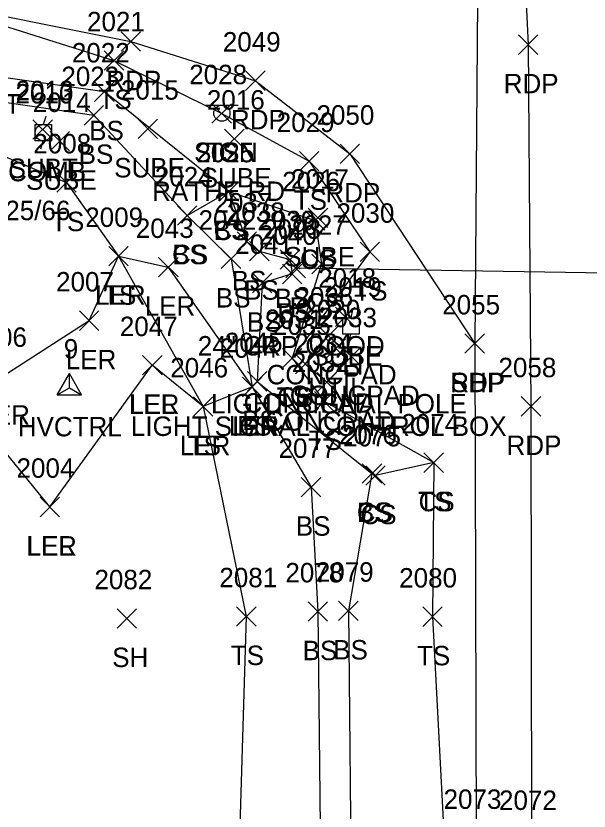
# Model space of a CAD drawing. Extents: x 1462089 to 1464015, y 730534 to 736144.
# Drawn here: x 1463151.3 to 1463210.3, y 734881.6 to 734963.4 of the extents above; entities that cross this region are included whole.
import ezdxf

# ---------------------------------------------------------------- set-up
doc = ezdxf.new("R2010")
doc.units = 0
for name, color, linetype in [('C_A', 7, 'Continuous'), ('C_I', 7, 'Continuous'), ('CPSM', 7, 'Continuous'), ('D_A', 7, 'Continuous'), ('D_C', 7, 'Continuous'), ('D_I', 7, 'Continuous'), ('D_TIC', 7, 'Continuous'), ('DCP', 7, 'Continuous'), ('L_A', 7, 'Continuous'), ('L_I', 7, 'Continuous'), ('L_TIC', 7, 'Continuous'), ('LARO', 7, 'Continuous'), ('LELB', 7, 'Continuous'), ('LS', 7, 'Continuous'), ('P_A', 7, 'Continuous'), ('P_I', 7, 'Continuous'), ('P_TIC', 7, 'Continuous'), ('PET', 7, 'Continuous'), ('PSP', 7, 'Continuous'), ('S_A', 7, 'Continuous'), ('S_C', 7, 'Continuous'), ('S_I', 7, 'Continuous'), ('SSGN', 7, 'Continuous'), ('U_A', 7, 'Continuous'), ('U_C', 7, 'Continuous'), ('U_I', 7, 'Continuous'), ('U_TIC', 7, 'Continuous'), ('UDEFAULT', 7, 'Continuous'), ('ULP', 7, 'Continuous'), ('UP', 7, 'Continuous')]:
    doc.layers.add(name, color=color, linetype=linetype)

msp = doc.modelspace()

# ---------------------------------------------------------------- linework, layer by layer
at = {"layer": 'CPSM'}
for p, q in [((1463155.57, 734924.409), (1463156.82, 734926.574)), ((1463158.07, 734924.409), (1463156.82, 734926.574)), ((1463156.82, 734925.13), (1463156.82, 734926.574)), ((1463155.57, 734924.409), (1463156.82, 734925.13)), ((1463156.82, 734925.13), (1463156.82, 734925.13)), ((1463156.82, 734925.13), (1463158.07, 734924.409)), ((1463155.57, 734924.409), (1463158.07, 734924.409))]:
    msp.add_line(p, q, dxfattribs=at)
at = {"layer": 'D_TIC'}
for points in [[(1463179.1, 734936.44), (1463181.1, 734938.44)], [(1463181.1, 734936.44), (1463179.1, 734938.44)]]:
    msp.add_lwpolyline(points, dxfattribs=at)
at = {"layer": 'DCP'}
msp.add_lwpolyline([(1463180.1, 734937.44), (1463291.042, 734935.667)], dxfattribs=at)
at = {"layer": 'L_TIC'}
for points in [[(1463160.406, 734957.777), (1463162.406, 734959.777)], [(1463162.406, 734957.777), (1463160.406, 734959.777)], [(1463159.417, 734954.575), (1463161.417, 734956.575)], [(1463161.417, 734954.575), (1463159.417, 734956.575)], [(1463171.487, 734952.337), (1463173.487, 734954.337)], [(1463173.487, 734952.337), (1463171.487, 734954.337)], [(1463158.334, 734952.142), (1463160.334, 734954.142)], [(1463160.334, 734952.142), (1463158.334, 734954.142)], [(1463180.491, 734947.423), (1463182.491, 734949.423)], [(1463182.491, 734947.423), (1463180.491, 734949.423)], [(1463155.531, 734945.226), (1463157.531, 734947.226)], [(1463157.531, 734945.226), (1463155.531, 734947.226)], [(1463172.216, 734944.31), (1463174.216, 734946.31)], [(1463174.216, 734944.31), (1463172.216, 734946.31)], [(1463172.216, 734944.31), (1463174.216, 734946.31)], [(1463174.216, 734944.31), (1463172.216, 734946.31)], [(1463167.945, 734941.83), (1463169.945, 734943.83)], [(1463169.945, 734941.83), (1463167.945, 734943.83)], [(1463167.945, 734941.83), (1463169.945, 734943.83)], [(1463169.945, 734941.83), (1463167.945, 734943.83)], [(1463181.104, 734941.334), (1463183.104, 734943.334)], [(1463183.104, 734941.334), (1463181.104, 734943.334)], [(1463174.078, 734939.146), (1463176.078, 734941.146)], [(1463176.078, 734939.146), (1463174.078, 734941.146)], [(1463160.877, 734937.66), (1463162.877, 734939.66)], [(1463162.877, 734937.66), (1463160.877, 734939.66)], [(1463160.877, 734937.66), (1463162.877, 734939.66)], [(1463162.877, 734937.66), (1463160.877, 734939.66)], [(1463175.357, 734938.179), (1463177.357, 734940.179)], [(1463177.357, 734938.179), (1463175.357, 734940.179)], [(1463186.717, 734938.091), (1463188.717, 734940.091)], [(1463188.717, 734938.091), (1463186.717, 734940.091)], [(1463172.445, 734937.377), (1463174.445, 734939.377)], [(1463174.445, 734937.377), (1463172.445, 734939.377)], [(1463178.514, 734937.32), (1463180.514, 734939.32)], [(1463180.514, 734937.32), (1463178.514, 734939.32)], [(1463181.742, 734936.851), (1463183.742, 734938.851)], [(1463183.742, 734936.851), (1463181.742, 734938.851)], [(1463165.995, 734936.53), (1463167.995, 734938.53)], [(1463167.995, 734936.53), (1463165.995, 734938.53)], [(1463178.74, 734935.823), (1463180.74, 734937.823)], [(1463180.74, 734935.823), (1463178.74, 734937.823)], [(1463175.642, 734934.892), (1463177.642, 734936.892)], [(1463177.642, 734934.892), (1463175.642, 734936.892)], [(1463157.868, 734931.024), (1463159.868, 734933.024)], [(1463159.868, 734931.024), (1463157.868, 734933.024)], [(1463182.458, 734929.474), (1463184.458, 734931.474)], [(1463184.458, 734929.474), (1463182.458, 734931.474)], [(1463182.458, 734929.474), (1463184.458, 734931.474)], [(1463184.458, 734929.474), (1463182.458, 734931.474)], [(1463178.739, 734927.167), (1463180.739, 734929.167)], [(1463180.739, 734927.167), (1463178.739, 734929.167)], [(1463178.739, 734927.167), (1463180.739, 734929.167)], [(1463180.739, 734927.167), (1463178.739, 734929.167)], [(1463184.845, 734927.347), (1463186.845, 734929.347)], [(1463186.845, 734927.347), (1463184.845, 734929.347)], [(1463184.845, 734927.347), (1463186.845, 734929.347)], [(1463186.845, 734927.347), (1463184.845, 734929.347)], [(1463164.35, 734926.437), (1463166.35, 734928.437)], [(1463166.35, 734926.437), (1463164.35, 734928.437)], [(1463164.35, 734926.437), (1463166.35, 734928.437)], [(1463166.35, 734926.437), (1463164.35, 734928.437)], [(1463180.088, 734926.562), (1463182.088, 734928.562)], [(1463182.088, 734926.562), (1463180.088, 734928.562)], [(1463175.141, 734924.783), (1463177.141, 734926.783)], [(1463177.141, 734924.783), (1463175.141, 734926.783)], [(1463182.298, 734924.706), (1463184.298, 734926.706)], [(1463184.298, 734924.706), (1463182.298, 734926.706)], [(1463174.628, 734924.204), (1463176.628, 734926.204)], [(1463176.628, 734924.204), (1463174.628, 734926.204)], [(1463174.628, 734924.204), (1463176.628, 734926.204)], [(1463176.628, 734924.204), (1463174.628, 734926.204)], [(1463169.593, 734922.187), (1463171.593, 734924.187)], [(1463171.593, 734922.187), (1463169.593, 734924.187)], [(1463169.593, 734922.187), (1463171.593, 734924.187)], [(1463171.593, 734922.187), (1463169.593, 734924.187)], [(1463182.036, 734922.729), (1463184.036, 734924.729)], [(1463184.036, 734922.729), (1463182.036, 734924.729)], [(1463193.294, 734916.426), (1463195.294, 734918.426)], [(1463195.294, 734916.426), (1463193.294, 734918.426)], [(1463193.294, 734916.426), (1463195.294, 734918.426)], [(1463195.294, 734916.426), (1463193.294, 734918.426)], [(1463186.943, 734915.318), (1463188.943, 734917.318)], [(1463188.943, 734915.318), (1463186.943, 734917.318)], [(1463186.943, 734915.318), (1463188.943, 734917.318)], [(1463188.943, 734915.318), (1463186.943, 734917.318)], [(1463187.316, 734915.097), (1463189.316, 734917.097)], [(1463189.316, 734915.097), (1463187.316, 734917.097)], [(1463180.673, 734913.911), (1463182.673, 734915.911)], [(1463182.673, 734913.911), (1463180.673, 734915.911)], [(1463153.803, 734911.867), (1463155.803, 734913.867)], [(1463155.803, 734911.867), (1463153.803, 734913.867)], [(1463153.803, 734911.867), (1463155.803, 734913.867)], [(1463155.803, 734911.867), (1463153.803, 734913.867)], [(1463181.376, 734901.112), (1463183.376, 734903.112)], [(1463183.376, 734901.112), (1463181.376, 734903.112)], [(1463184.514, 734901.183), (1463186.514, 734903.183)], [(1463186.514, 734901.183), (1463184.514, 734903.183)], [(1463161.737, 734900.404), (1463163.737, 734902.404)], [(1463163.737, 734900.404), (1463161.737, 734902.404)], [(1463174.017, 734900.609), (1463176.017, 734902.609)], [(1463176.017, 734900.609), (1463174.017, 734902.609)], [(1463193.166, 734900.581), (1463195.166, 734902.581)], [(1463195.166, 734900.581), (1463193.166, 734902.581)]]:
    msp.add_lwpolyline(points, dxfattribs=at)
at = {"layer": 'LARO'}
for points in [[(1463154.803, 734912.867), (1463143.455, 734926.797), (1463149.979, 734926.33), (1463158.868, 734932.024), (1463161.877, 734938.66), (1463166.995, 734937.53), (1463175.628, 734925.204), (1463170.593, 734923.187), (1463165.35, 734927.437)], [(1463154.803, 734912.867), (1463165.35, 734927.437)]]:
    msp.add_lwpolyline(points, dxfattribs=at)
at = {"layer": 'LELB'}
for points in [[(1463141.534, 734965.09), (1463161.406, 734958.777), (1463172.487, 734953.337), (1463181.491, 734948.423), (1463187.717, 734939.091), (1463179.739, 734928.167), (1463183.036, 734923.729), (1463194.294, 734917.426), (1463194.166, 734901.581), (1463195.59, 734874.76), (1463195.908, 734842.546), (1463195.345, 734798.314), (1463197.415, 734750.532)], [(1463115.957, 734961.094), (1463126.273, 734960.407), (1463160.417, 734955.575), (1463173.216, 734945.31), (1463175.078, 734940.146), (1463176.357, 734939.179), (1463179.514, 734938.32), (1463179.74, 734936.823), (1463176.642, 734935.892), (1463176.141, 734925.783), (1463187.943, 734916.318), (1463185.514, 734902.183), (1463185.838, 734870.32), (1463187.548, 734842.981), (1463188.623, 734799.736), (1463189.235, 734750.902)], [(1463126.273, 734960.407), (1463129.899, 734957.435), (1463159.334, 734953.142), (1463168.945, 734942.83), (1463173.445, 734938.377), (1463175.628, 734925.204), (1463181.673, 734914.911), (1463182.376, 734902.112), (1463182.71, 734870.459), (1463183.392, 734843.853), (1463185.96, 734800.003), (1463185.924, 734750.919), (1463186.37, 734700.204), (1463187.177, 734648.75), (1463187.801, 734600.165), (1463190.225, 734544.368), (1463191.064, 734496.389), (1463192.744, 734489.066), (1463191.493, 734482.968), (1463189.423, 734453.68), (1463190.478, 734431.134)], [(1463129.899, 734957.435), (1463156.531, 734946.226), (1463161.877, 734938.66), (1463170.593, 734923.187), (1463175.017, 734901.609), (1463174.169, 734874.437), (1463174.147, 734858.216), (1463174.394, 734838.752), (1463177.966, 734806.372), (1463180.204, 734808.268), (1463178.565, 734776.687), (1463177.313, 734753.499)], [(1463168.945, 734942.83), (1463173.216, 734945.31), (1463182.104, 734942.334), (1463182.742, 734937.851), (1463179.739, 734928.167)], [(1463194.294, 734917.426), (1463188.316, 734916.097), (1463187.943, 734916.318)]]:
    msp.add_lwpolyline(points, dxfattribs=at)
at = {"layer": 'LS'}
for points in [[(1463185.845, 734928.347), (1463183.298, 734925.706), (1463181.088, 734927.562), (1463183.458, 734930.474)], [(1463185.845, 734928.347), (1463183.458, 734930.474)]]:
    msp.add_lwpolyline(points, dxfattribs=at)
at = {"layer": 'P_TIC'}
for points in [[(1463162.133, 734959.719), (1463164.133, 734961.719)], [(1463164.133, 734959.719), (1463162.133, 734961.719)], [(1463203.003, 734959.404), (1463205.003, 734961.404)], [(1463205.003, 734959.404), (1463203.003, 734961.404)], [(1463174.951, 734955.699), (1463176.951, 734957.699)], [(1463176.951, 734955.699), (1463174.951, 734957.699)], [(1463184.663, 734948.178), (1463186.663, 734950.178)], [(1463186.663, 734948.178), (1463184.663, 734950.178)], [(1463197.507, 734928.668), (1463199.507, 734930.668)], [(1463199.507, 734928.668), (1463197.507, 734930.668)], [(1463197.507, 734928.668), (1463199.507, 734930.668)], [(1463199.507, 734928.668), (1463197.507, 734930.668)], [(1463203.296, 734922.209), (1463205.296, 734924.209)], [(1463205.296, 734922.209), (1463203.296, 734924.209)]]:
    msp.add_lwpolyline(points, dxfattribs=at)
at = {"layer": 'PET'}
for points in [[(1463231.544, 735502.903), (1463225.182, 735462.153), (1463220.164, 735414.553), (1463216.666, 735366.03), (1463213.856, 735320.541), (1463211.783, 735284.438), (1463208.463, 735235.215), (1463206.061, 735200.075), (1463204.549, 735152.698), (1463204.007, 735093.5), (1463203.515, 735049.659), (1463202.512, 734992.12), (1463204.003, 734960.404), (1463204.296, 734923.209), (1463204.349, 734878.711), (1463204.372, 734841.229), (1463204.71, 734797.835), (1463205.776, 734749.607)], [(1462887.986, 735000.181), (1462896.989, 734999.734), (1462921.504, 734997.41), (1462942.797, 734994.694), (1462953.494, 734994.048), (1462984.274, 734990.195), (1463026.29, 734985.411), (1463062.307, 734980.204), (1463112.763, 734970.65), (1463141.534, 734965.09), (1463163.133, 734960.719), (1463175.951, 734956.699), (1463185.663, 734949.178), (1463198.507, 734929.668)]]:
    msp.add_lwpolyline(points, dxfattribs=at)
at = {"layer": 'PSP'}
msp.add_lwpolyline([(1463227.643, 735503.571), (1463221.36, 735462.151), (1463215.728, 735410.015), (1463213.653, 735365.717), (1463210.041, 735320.15), (1463207.123, 735284.945), (1463203.089, 735235.353), (1463200.675, 735200.734), (1463199.322, 735152.813), (1463198.281, 735093.983), (1463198.262, 735049.477), (1463197.658, 735039.487), (1463197.748, 734989.037), (1463198.915, 734978.203), (1463198.507, 734929.668), (1463198.648, 734878.82), (1463198.975, 734841.36), (1463199.84, 734798.026), (1463200.233, 734750.212)], dxfattribs=at)
at = {"layer": 'SSGN'}
for p, q in [((1463170.86, 734954.191), (1463174.193, 734954.191)), ((1463172.507, 734953.357), (1463172.507, 734953.357))]:
    msp.add_line(p, q, dxfattribs=at)
msp.add_circle((1463172.507, 734953.357), 0.833, dxfattribs=at)
at = {"layer": 'U_TIC'}
for points in [[(1463153.069, 734950.691), (1463155.069, 734952.691)], [(1463155.069, 734950.691), (1463153.069, 734952.691)], [(1463163.895, 734950.752), (1463165.895, 734952.752)], [(1463165.895, 734950.752), (1463163.895, 734952.752)], [(1463154.829, 734949.481), (1463156.829, 734951.481)], [(1463156.829, 734949.481), (1463154.829, 734951.481)], [(1463172.791, 734949.726), (1463174.791, 734951.726)], [(1463174.791, 734949.726), (1463172.791, 734951.726)], [(1463181.392, 734941.602), (1463183.392, 734943.602)], [(1463183.392, 734941.602), (1463181.392, 734943.602)], [(1463184.19, 734931.413), (1463186.19, 734933.413)], [(1463186.19, 734931.413), (1463184.19, 734933.413)]]:
    msp.add_lwpolyline(points, dxfattribs=at)
at = {"layer": 'UDEFAULT'}
for points in [[(1463183.219, 734928.171), (1463185.219, 734930.171)], [(1463185.219, 734928.171), (1463183.219, 734930.171)]]:
    msp.add_lwpolyline(points, dxfattribs=at)
at = {"layer": 'ULP'}
for p, q in [((1463185.946, 734933.15), (1463185.78, 734932.316)), ((1463184.946, 734930.65), (1463184.946, 734932.316)), ((1463184.946, 734932.316), (1463186.613, 734932.316)), ((1463186.613, 734932.316), (1463186.613, 734930.65)), ((1463185.78, 734931.483), (1463185.78, 734931.483)), ((1463186.613, 734930.65), (1463184.946, 734930.65)), ((1463185.53, 734929.816), (1463185.78, 734930.65))]:
    msp.add_line(p, q, dxfattribs=at)
at = {"layer": 'UP'}
for p, q in [((1463154.386, 734953.023), (1463154.136, 734952.19)), ((1463153.303, 734950.523), (1463153.303, 734952.19)), ((1463153.303, 734952.19), (1463154.969, 734952.19)), ((1463154.969, 734952.19), (1463154.969, 734950.523)), ((1463154.136, 734951.357), (1463154.136, 734951.357)), ((1463154.969, 734950.523), (1463153.303, 734950.523)), ((1463153.886, 734949.69), (1463154.136, 734950.523))]:
    msp.add_line(p, q, dxfattribs=at)
msp.add_circle((1463154.136, 734951.357), 0.833, dxfattribs=at)

# ---------------------------------------------------------------- texts
at = {"layer": 'C_A'}
msp.add_text('HVCTRL', height=2, dxfattribs=at).set_placement((1463151.513, 734920.13))
at = {"layer": 'C_I'}
msp.add_text('9', height=2, dxfattribs=at).set_placement((1463156.245, 734928.13))
at = {"layer": 'D_A'}
msp.add_text('P', height=2, dxfattribs=at).set_placement((1463179.478, 734932.44))
at = {"layer": 'D_C'}
msp.add_text('24" CRP GOOD', height=2, dxfattribs=at).set_placement((1463170.029, 734928.44))
at = {"layer": 'D_I'}
msp.add_text('2093', height=2, dxfattribs=at).set_placement((1463176.762, 734940.44))
at = {"layer": 'L_A'}
for s, p in [('TS', (1463159.816, 734953.777)), ('BS', (1463158.858, 734950.575)), ('BS', (1463157.775, 734948.142)), ('TS', (1463170.897, 734948.337)), ('TS', (1463179.9, 734943.423)), ('TS', (1463154.94, 734941.226)), ('CS', (1463171.657, 734940.31)), ('BS', (1463171.657, 734940.31)), ('CS', (1463167.386, 734937.83)), ('BS', (1463167.386, 734937.83)), ('CS', (1463180.545, 734937.334)), ('BS', (1463173.519, 734935.146)), ('LER', (1463159.46, 734933.66)), ('TS', (1463160.287, 734933.66)), ('BS', (1463174.798, 734934.179)), ('TS', (1463186.126, 734934.091)), ('BS', (1463171.886, 734933.377)), ('BS', (1463177.955, 734933.32)), ('CS', (1463181.183, 734932.851)), ('LER', (1463164.578, 734932.53)), ('BS', (1463178.181, 734931.823)), ('BS', (1463175.083, 734930.892)), ('LER', (1463156.451, 734927.024)), ('CONCPAD', (1463177.104, 734925.474)), ('CONCPAD', (1463177.104, 734925.474)), ('TS', (1463178.148, 734923.167)), ('CS', (1463178.18, 734923.167)), ('CONCPAD', (1463179.49, 734923.347)), ('CONCPAD', (1463179.49, 734923.347)), ('LER', (1463162.932, 734922.437)), ('LEL', (1463162.988, 734922.437)), ('CONCPAD', (1463174.734, 734922.562)), ('LER', (1463147.562, 734921.33)), ('BS', (1463174.582, 734920.783)), ('CONCPAD', (1463176.944, 734920.706)), ('LER', (1463173.211, 734920.204)), ('BS', (1463174.069, 734920.204)), ('TS', (1463181.446, 734918.729)), ('LER', (1463168.175, 734918.187)), ('TS', (1463169.002, 734918.187)), ('TS', (1463192.703, 734912.426)), ('CS', (1463192.735, 734912.426)), ('CS', (1463186.384, 734911.318)), ('BS', (1463186.384, 734911.318)), ('CS', (1463186.757, 734911.097)), ('BS', (1463180.114, 734909.911)), ('LER', (1463152.386, 734907.867)), ('LEL', (1463152.441, 734907.867)), ('TS', (1463173.426, 734896.609)), ('BS', (1463180.817, 734897.112)), ('BS', (1463183.955, 734897.183)), ('SH', (1463161.225, 734896.404)), ('TS', (1463192.576, 734896.581))]:
    msp.add_text(s, height=2, dxfattribs=at).set_placement(p)
at = {"layer": 'L_I'}
for s, p in [('2021', (1463158.635, 734961.777)), ('2022', (1463157.079, 734958.575)), ('2028', (1463169.149, 734956.337)), ('2023', (1463155.996, 734956.142)), ('2029', (1463178.144, 734951.423)), ('2008', (1463153.113, 734949.226)), ('2025', (1463169.877, 734948.31)), ('2025', (1463169.877, 734948.31)), ('2024', (1463165.607, 734945.83)), ('2024', (1463165.607, 734945.83)), ('2026', (1463178.711, 734945.334)), ('2037', (1463171.739, 734943.146)), ('2009', (1463158.452, 734941.66)), ('2009', (1463158.452, 734941.66)), ('2038', (1463173.018, 734942.179)), ('2030', (1463184.292, 734942.091)), ('2042', (1463170.106, 734941.377)), ('2039', (1463176.167, 734941.32)), ('2027', (1463179.403, 734940.851)), ('2043', (1463163.656, 734940.53)), ('2040', (1463176.315, 734939.823)), ('2041', (1463173.87, 734938.892)), ('2007', (1463155.451, 734935.024)), ('2036', (1463180.065, 734933.474)), ('2036', (1463180.065, 734933.474)), ('2031', (1463176.967, 734931.167)), ('2031', (1463176.967, 734931.167)), ('2033', (1463182.506, 734931.347)), ('2033', (1463182.506, 734931.347)), ('2047', (1463162.011, 734930.437)), ('2047', (1463162.011, 734930.437)), ('2035', (1463177.75, 734930.562)), ('2006', (1463146.507, 734929.33)), ('2045', (1463172.803, 734928.783)), ('2034', (1463179.96, 734928.706)), ('2044', (1463172.29, 734928.204)), ('2044', (1463172.29, 734928.204)), ('2046', (1463167.199, 734926.187)), ('2046', (1463167.199, 734926.187)), ('2032', (1463179.698, 734926.729)), ('2074', (1463190.955, 734920.426)), ('2074', (1463190.955, 734920.426)), ('2076', (1463184.549, 734919.318)), ('2076', (1463184.549, 734919.318)), ('2075', (1463184.977, 734919.097)), ('2077', (1463178.334, 734917.911)), ('2004', (1463151.386, 734915.867)), ('2004', (1463151.386, 734915.867)), ('2078', (1463179.037, 734905.112)), ('2079', (1463182.168, 734905.183)), ('2082', (1463159.399, 734904.404)), ('2081', (1463172.245, 734904.609)), ('2080', (1463190.741, 734904.581))]:
    msp.add_text(s, height=2, dxfattribs=at).set_placement(p)
at = {"layer": 'P_A'}
for s, p in [('RDP', (1463160.622, 734955.719)), ('RDP', (1463201.492, 734955.404)), ('RDP', (1463173.439, 734951.699)), ('RDP', (1463183.151, 734944.178)), ('SHP', (1463196.042, 734924.668)), ('RDP', (1463195.995, 734924.668)), ('RDP', (1463201.784, 734918.209))]:
    msp.add_text(s, height=2, dxfattribs=at).set_placement(p)
at = {"layer": 'P_I'}
for s, p in [('2049', (1463172.604, 734959.699)), ('2050', (1463182.238, 734952.178)), ('2055', (1463195.168, 734932.668)), ('2055', (1463195.168, 734932.668)), ('2058', (1463200.957, 734926.209)), ('2073', (1463195.31, 734881.82)), ('2072', (1463201.01, 734881.711))]:
    msp.add_text(s, height=2, dxfattribs=at).set_placement(p)
at = {"layer": 'S_A'}
msp.add_text('SIGN', height=2, dxfattribs=at).set_placement((1463169.645, 734948.337))
at = {"layer": 'S_C'}
msp.add_text('RATHE RD', height=2, dxfattribs=at).set_placement((1463165.33, 734944.337))
at = {"layer": 'S_I'}
msp.add_text('2028', height=2, dxfattribs=at).set_placement((1463169.149, 734956.337))
at = {"layer": 'U_A'}
for s, p in [('SUBT', (1463144.682, 734953.319)), ('SUBT', (1463150.565, 734946.691)), ('SUBE', (1463161.431, 734946.752)), ('COMB', (1463150.522, 734946.357)), ('SUBE', (1463170.327, 734945.726)), ('SUBE', (1463152.364, 734945.481)), ('SUBE', (1463178.928, 734937.602)), ('SUBE', (1463181.725, 734927.413)), ('LI', (1463184.882, 734926.483)), ('UTIL', (1463181.384, 734924.171))]:
    msp.add_text(s, height=2, dxfattribs=at).set_placement(p)
at = {"layer": 'U_C'}
for s, p in [('# 25/66', (1463148.002, 734942.357)), ('LIGHT SIGNAL POLE', (1463171.387, 734922.483)), ('LIGHT SIGNAL CONTROL BOX', (1463163.149, 734920.171))]:
    msp.add_text(s, height=2, dxfattribs=at).set_placement(p)
at = {"layer": 'U_I'}
for s, p in [('2013', (1463151.298, 734954.691)), ('2015', (1463162.124, 734954.752)), ('2010', (1463151.278, 734954.357)), ('2014', (1463153.057, 734953.481)), ('2016', (1463170.964, 734953.726)), ('2017', (1463179.621, 734945.602)), ('2018', (1463182.418, 734935.413)), ('2019', (1463183, 734934.483)), ('2020', (1463180.794, 734932.171))]:
    msp.add_text(s, height=2, dxfattribs=at).set_placement(p)

doc.saveas('drawing.dxf')
